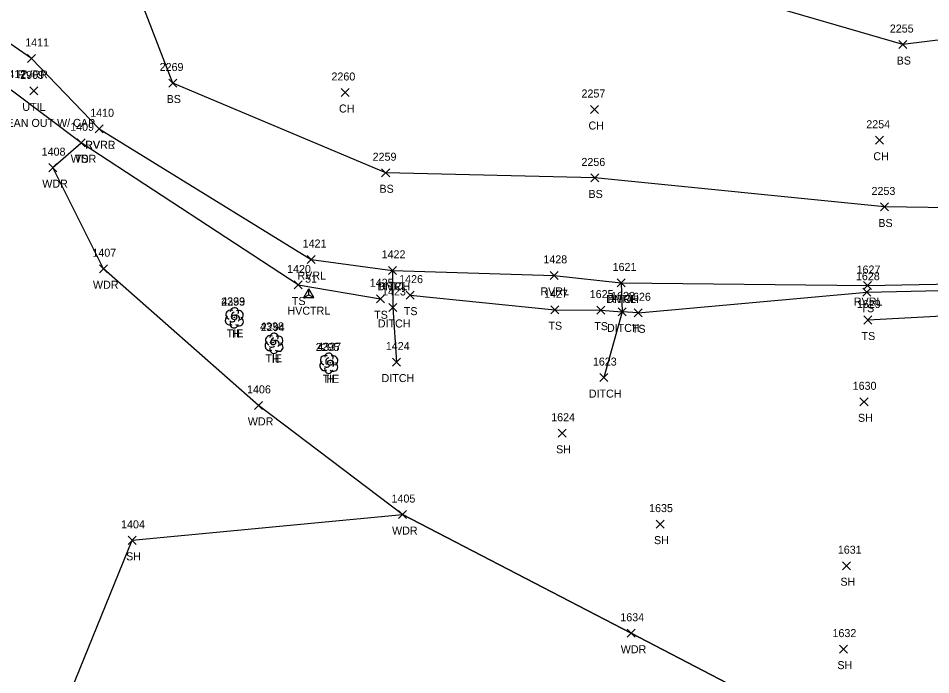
# Model space of a CAD drawing. Extents: x 1509053 to 1511576, y 400838 to 402572.
# Drawn here: x 1509874.8 to 1510102.6, y 401423.4 to 401587.4 of the extents above; entities that cross this region are included whole.
import ezdxf

# ---------------------------------------------------------------- set-up
doc = ezdxf.new("R2010")
doc.units = 0
for name, color, linetype in [('C_A', 7, 'Continuous'), ('C_I', 7, 'Continuous'), ('CBP', 7, 'Continuous'), ('CPSM', 7, 'Continuous'), ('D_A', 7, 'Continuous'), ('D_I', 7, 'Continuous'), ('D_TIC', 7, 'Continuous'), ('DD', 7, 'Continuous'), ('L_A', 7, 'Continuous'), ('L_I', 7, 'Continuous'), ('L_TIC', 7, 'Continuous'), ('LAWA', 7, 'Continuous'), ('LAWE', 7, 'Continuous'), ('LELB', 7, 'Continuous'), ('LSOGP', 7, 'Continuous'), ('LTD', 7, 'Continuous'), ('U_A', 7, 'Continuous'), ('U_C', 7, 'Continuous'), ('U_I', 7, 'Continuous'), ('UDEFAULT', 7, 'Continuous')]:
    doc.layers.add(name, color=color, linetype=linetype)

msp = doc.modelspace()

# ---------------------------------------------------------------- linework, layer by layer
at = {"layer": 'CBP'}
for centre, radius in [((1509928.72, 401512.65), 0.625), ((1509928.72, 401512.65), 0.0833), ((1509938.4, 401506.4), 0.625), ((1509938.4, 401506.4), 0.0833), ((1509952.68, 401501.31), 0.625), ((1509952.68, 401501.31), 0.0833)]:
    msp.add_circle(centre, radius, dxfattribs=at)
at = {"layer": 'CPSM'}
for p, q in [((1509946.04, 401517.59), (1509947.29, 401519.75)), ((1509946.04, 401517.59), (1509947.29, 401518.31)), ((1509948.54, 401517.59), (1509947.29, 401519.75)), ((1509947.29, 401518.31), (1509947.29, 401519.75)), ((1509947.29, 401518.31), (1509947.29, 401518.31)), ((1509947.29, 401518.31), (1509948.54, 401517.59)), ((1509946.04, 401517.59), (1509948.54, 401517.59))]:
    msp.add_line(p, q, dxfattribs=at)
at = {"layer": 'D_TIC'}
for points in [[(1509967.19, 401523.39), (1509969.19, 401525.39)], [(1509969.19, 401523.39), (1509967.19, 401525.39)], [(1510024.36, 401520.25), (1510026.36, 401522.25)], [(1510026.36, 401520.25), (1510024.36, 401522.25)], [(1509967.32, 401514.12), (1509969.32, 401516.12)], [(1509969.32, 401514.12), (1509967.32, 401516.12)], [(1510024.55, 401513.01), (1510026.55, 401515.01)], [(1510026.55, 401513.01), (1510024.55, 401515.01)], [(1509968.24, 401500.48), (1509970.24, 401502.48)], [(1509970.24, 401500.48), (1509968.24, 401502.48)], [(1510020.01, 401496.6), (1510022.01, 401498.6)], [(1510022.01, 401496.6), (1510020.01, 401498.6)]]:
    msp.add_lwpolyline(points, dxfattribs=at)
at = {"layer": 'DD'}
for points in [[(1509968.19, 401524.39), (1509968.32, 401515.12), (1509969.24, 401501.48)], [(1510025.36, 401521.25), (1510025.55, 401514.01), (1510021, 401497.6)]]:
    msp.add_lwpolyline(points, dxfattribs=at)
at = {"layer": 'L_TIC'}
for points in [[(1510094.68, 401579.81), (1510096.68, 401581.81)], [(1510096.68, 401579.81), (1510094.68, 401581.81)], [(1509877.05, 401576.33), (1509879.05, 401578.33)], [(1509879.05, 401576.33), (1509877.05, 401578.33)], [(1509912.37, 401570.2), (1509914.37, 401572.2)], [(1509914.37, 401570.2), (1509912.37, 401572.2)], [(1509955.36, 401567.83), (1509957.36, 401569.83)], [(1509957.36, 401567.83), (1509955.36, 401569.83)], [(1510017.68, 401563.58), (1510019.68, 401565.58)], [(1510019.68, 401563.58), (1510017.68, 401565.58)], [(1509893.93, 401558.76), (1509895.93, 401560.76)], [(1509895.93, 401558.76), (1509893.93, 401560.76)], [(1509893.93, 401558.76), (1509895.93, 401560.76)], [(1509895.93, 401558.76), (1509893.93, 401560.76)], [(1509889.5, 401555.27), (1509891.5, 401557.27)], [(1509891.5, 401555.27), (1509889.5, 401557.27)], [(1509889.5, 401555.27), (1509891.5, 401557.27)], [(1509891.5, 401555.27), (1509889.5, 401557.27)], [(1510088.8, 401555.89), (1510090.8, 401557.89)], [(1510090.8, 401555.89), (1510088.8, 401557.89)], [(1509882.37, 401549.05), (1509884.37, 401551.05)], [(1509884.37, 401549.05), (1509882.37, 401551.05)], [(1509965.51, 401547.78), (1509967.51, 401549.78)], [(1509967.51, 401547.78), (1509965.51, 401549.78)], [(1510017.72, 401546.48), (1510019.72, 401548.48)], [(1510019.72, 401546.48), (1510017.72, 401548.48)], [(1510090.11, 401539.24), (1510092.11, 401541.24)], [(1510092.11, 401539.24), (1510090.11, 401541.24)], [(1509946.91, 401526.1), (1509948.91, 401528.1)], [(1509948.91, 401526.1), (1509946.91, 401528.1)], [(1509895.04, 401523.81), (1509897.04, 401525.81)], [(1509897.04, 401523.81), (1509895.04, 401525.81)], [(1509967.19, 401523.39), (1509969.19, 401525.39)], [(1509969.19, 401523.39), (1509967.19, 401525.39)], [(1510007.59, 401522.14), (1510009.59, 401524.14)], [(1510009.59, 401522.14), (1510007.59, 401524.14)], [(1509943.67, 401519.74), (1509945.67, 401521.74)], [(1509945.67, 401519.74), (1509943.67, 401521.74)], [(1510024.36, 401520.25), (1510026.36, 401522.25)], [(1510026.36, 401520.25), (1510024.36, 401522.25)], [(1510085.86, 401519.59), (1510087.86, 401521.59)], [(1510087.86, 401519.59), (1510085.86, 401521.59)], [(1509964.23, 401516.3), (1509966.23, 401518.3)], [(1509966.23, 401516.3), (1509964.23, 401518.3)], [(1509971.63, 401517.2), (1509973.63, 401519.2)], [(1509973.63, 401517.2), (1509971.63, 401519.2)], [(1510085.69, 401517.94), (1510087.69, 401519.94)], [(1510087.69, 401517.94), (1510085.69, 401519.94)], [(1510007.75, 401513.56), (1510009.75, 401515.56)], [(1510009.75, 401513.56), (1510007.75, 401515.56)], [(1510019.21, 401513.46), (1510021.21, 401515.46)], [(1510021.21, 401513.46), (1510019.21, 401515.46)], [(1510028.58, 401512.79), (1510030.58, 401514.79)], [(1510030.58, 401512.79), (1510028.58, 401514.79)], [(1510085.94, 401510.99), (1510087.94, 401512.99)], [(1510087.94, 401510.99), (1510085.94, 401512.99)], [(1509933.72, 401489.66), (1509935.72, 401491.66)], [(1509935.72, 401489.66), (1509933.72, 401491.66)], [(1510084.97, 401490.55), (1510086.97, 401492.55)], [(1510086.97, 401490.55), (1510084.97, 401492.55)], [(1510009.59, 401482.69), (1510011.59, 401484.69)], [(1510011.59, 401482.69), (1510009.59, 401484.69)], [(1509969.74, 401462.38), (1509971.74, 401464.38)], [(1509971.74, 401462.38), (1509969.74, 401464.38)], [(1510034.04, 401459.99), (1510036.04, 401461.99)], [(1510036.04, 401459.99), (1510034.04, 401461.99)], [(1509902.2, 401455.94), (1509904.2, 401457.94)], [(1509904.2, 401455.94), (1509902.2, 401457.94)], [(1510080.6, 401449.6), (1510082.6, 401451.6)], [(1510082.6, 401449.6), (1510080.6, 401451.6)], [(1510026.85, 401432.72), (1510028.85, 401434.72)], [(1510028.85, 401432.72), (1510026.85, 401434.72)], [(1510079.84, 401428.76), (1510081.84, 401430.76)], [(1510081.84, 401428.76), (1510079.84, 401430.76)]]:
    msp.add_lwpolyline(points, dxfattribs=at)
at = {"layer": 'LAWA'}
for points in [[(1509970.74, 401463.37), (1509934.72, 401490.66), (1509896.04, 401524.8), (1509883.37, 401550.05), (1509890.5, 401556.27)], [(1510027.85, 401433.72), (1509970.74, 401463.37)], [(1510079.79, 401406.66), (1510027.85, 401433.72)]]:
    msp.add_lwpolyline(points, dxfattribs=at)
at = {"layer": 'LAWE'}
for points in [[(1509878.05, 401577.33), (1509864.78, 401586.49)], [(1509894.93, 401559.76), (1509878.05, 401577.33)], [(1509894.93, 401559.76), (1509947.91, 401527.1), (1509968.19, 401524.39), (1510008.59, 401523.14)], [(1510008.59, 401523.14), (1510025.36, 401521.25)], [(1510025.36, 401521.25), (1510086.86, 401520.59), (1510138.35, 401521.62), (1510193.64, 401519.6), (1510247.33, 401510.69), (1510296.94, 401491.77), (1510361.96, 401428.29)]]:
    msp.add_lwpolyline(points, dxfattribs=at)
at = {"layer": 'LELB'}
for points in [[(1510431.72, 401516.61), (1510341.14, 401547.81), (1510292.56, 401583.77), (1510226.42, 401599.28), (1510151.75, 401587.72), (1510095.68, 401580.81), (1510017.56, 401603.54), (1510015.48, 401644.92), (1509989.35, 401675.01), (1509940.27, 401707.21)], [(1510375.28, 401447.94), (1510312.66, 401505.77), (1510258.93, 401525.17), (1510195.12, 401538.28), (1510140.28, 401539.55), (1510091.11, 401540.23), (1510018.72, 401547.48), (1509966.51, 401548.78), (1509913.37, 401571.2), (1509893.6, 401622.33), (1509860.64, 401660.7)], [(1509890.5, 401556.27), (1509872.94, 401569.42)], [(1509944.67, 401520.74), (1509890.5, 401556.27)], [(1509944.67, 401520.74), (1509965.23, 401517.3)], [(1509972.63, 401518.2), (1510008.75, 401514.56)], [(1510029.58, 401513.79), (1510086.69, 401518.94), (1510138.27, 401520.07), (1510192.96, 401517.24), (1510244.62, 401507.02), (1510296.57, 401487.98), (1510358.53, 401426.13)], [(1510008.75, 401514.56), (1510020.21, 401514.46)], [(1510020.21, 401514.46), (1510025.55, 401514.01)], [(1510029.58, 401513.79), (1510025.55, 401514.01)], [(1510086.94, 401511.99), (1510137.93, 401514.77)]]:
    msp.add_lwpolyline(points, dxfattribs=at)
at = {"layer": 'LSOGP'}
msp.add_lwpolyline([(1509884.64, 401411.27), (1509903.2, 401456.94), (1509970.74, 401463.37), (1510027.85, 401433.72), (1510079.79, 401406.66)], dxfattribs=at)
at = {"layer": 'LTD'}
for p, q in [((1509928.69, 401512.58), (1509928.69, 401512.58)), ((1509928.69, 401512.58), (1509928.69, 401512.58)), ((1509938.6, 401506.22), (1509938.6, 401506.22)), ((1509938.6, 401506.22), (1509938.6, 401506.22)), ((1509952.28, 401501.25), (1509952.28, 401501.25)), ((1509952.28, 401501.25), (1509952.28, 401501.25))]:
    msp.add_line(p, q, dxfattribs=at)
for centre in [(1509928.74, 401514.01), (1509938.65, 401507.65), (1509952.33, 401502.68)]:
    msp.add_arc(centre, 1.05, 335.5272, 180.9563, dxfattribs=at)
for centre, major_axis, ratio, start_param, end_param in [((1509927.9, 401513.25), (1.21, -0.51), 0.895232, 1.570796, 4.712389), ((1509928.49, 401513.04), (-0.208, -0.792), 0.645439, 3.141593, 6.283185), ((1509929.74, 401513.16), (-1.14, -0.48), 0.949671, 1.570796, 4.712389), ((1509927.61, 401511.87), (0.58, -1.04), 0.959034, 3.141593, 6.283185), ((1509928.69, 401511.08), (0.26, 1.06), 0.942809, 1.570796, 4.712389), ((1509928.24, 401511.83), (-0.625, -0.083), 0.423636, 0, 3.141593), ((1509929.19, 401512.41), (-0.5, 0.667), 0.989748, 3.141593, 6.283185), ((1509929.69, 401511.75), (-1.09, 0.79), 0.841452, 1.570796, 4.712389), ((1509937.81, 401506.88), (1.21, -0.51), 0.895232, 1.570796, 4.712389), ((1509938.39, 401506.67), (-0.208, -0.792), 0.645439, 3.141593, 6.283185), ((1509939.1, 401506.05), (-0.5, 0.667), 0.989748, 3.141593, 6.283185), ((1509939.64, 401506.8), (-1.14, -0.48), 0.949671, 1.570796, 4.712389), ((1509937.52, 401505.51), (0.58, -1.04), 0.959034, 3.141593, 6.283185), ((1509938.6, 401504.72), (0.26, 1.06), 0.942809, 1.570796, 4.712389), ((1509938.14, 401505.47), (-0.625, -0.083), 0.423636, 0, 3.141593), ((1509939.6, 401505.38), (-1.09, 0.79), 0.841452, 1.570796, 4.712389), ((1509951.49, 401501.91), (1.21, -0.51), 0.895232, 1.570796, 4.712389), ((1509952.08, 401501.71), (-0.208, -0.792), 0.645439, 3.141593, 6.283185), ((1509953.33, 401501.83), (-1.14, -0.48), 0.949671, 1.570796, 4.712389), ((1509951.2, 401500.54), (0.58, -1.04), 0.959034, 3.141593, 6.283185), ((1509952.28, 401499.75), (0.26, 1.06), 0.942809, 1.570796, 4.712389), ((1509951.83, 401500.5), (-0.625, -0.083), 0.423636, 0, 3.141593), ((1509952.78, 401501.08), (-0.5, 0.667), 0.989748, 3.141593, 6.283185), ((1509953.28, 401500.41), (-1.09, 0.79), 0.841452, 1.570796, 4.712389)]:
    msp.add_ellipse(centre, major_axis=major_axis, ratio=ratio, start_param=start_param, end_param=end_param, dxfattribs=at)
at = {"layer": 'UDEFAULT'}
for points in [[(1509877.61, 401568.23), (1509879.61, 401570.23)], [(1509879.61, 401568.23), (1509877.61, 401570.23)]]:
    msp.add_lwpolyline(points, dxfattribs=at)

# ---------------------------------------------------------------- texts
at = {"layer": 'C_A'}
for s, p in [('HVCTRL', (1509941.98, 401513.31)), ('TIE', (1509926.8, 401507.65)), ('TIE', (1509936.48, 401501.4)), ('TIE', (1509950.76, 401496.31))]:
    msp.add_text(s, height=2, dxfattribs=at).set_placement(p)
at = {"layer": 'C_I'}
for s, p in [('51', (1509946.39, 401521.31)), ('4339', (1509925.45, 401515.65)), ('4338', (1509935.14, 401509.4)), ('4337', (1509949.42, 401504.31))]:
    msp.add_text(s, height=2, dxfattribs=at).set_placement(p)
at = {"layer": 'D_A'}
for p in [(1509964.43, 401519.39), (1510021.6, 401516.25), (1509964.55, 401510.12), (1510021.78, 401509.01), (1509965.48, 401496.48), (1510017.24, 401492.6)]:
    msp.add_text('DITCH', height=2, dxfattribs=at).set_placement(p)
at = {"layer": 'D_I'}
for s, p in [('1422', (1509965.5, 401527.39)), ('1621', (1510023.19, 401524.25)), ('1423', (1509965.62, 401518.12)), ('1622', (1510022.81, 401517.01)), ('1424', (1509966.55, 401504.48)), ('1623', (1510018.26, 401500.6))]:
    msp.add_text(s, height=2, dxfattribs=at).set_placement(p)
at = {"layer": 'L_A'}
for s, p in [('BS', (1510094.12, 401575.81)), ('RVRR', (1509874.56, 401572.33)), ('BS', (1509911.81, 401566.2)), ('CH', (1509954.85, 401563.83)), ('CH', (1510017.17, 401559.58)), ('RVRR', (1509891.44, 401554.76)), ('RVRL', (1509891.5, 401554.76)), ('WDR', (1509887.86, 401551.27)), ('TS', (1509888.91, 401551.27)), ('CH', (1510088.29, 401551.9)), ('WDR', (1509880.74, 401545.05)), ('BS', (1509964.95, 401543.78)), ('BS', (1510017.16, 401542.48)), ('BS', (1510089.55, 401535.23)), ('RVRL', (1509944.47, 401522.1)), ('WDR', (1509893.4, 401519.8)), ('RVRL', (1509964.76, 401519.39)), ('RVRL', (1510005.15, 401518.14)), ('RVRL', (1510021.93, 401516.25)), ('TS', (1509943.08, 401515.74)), ('RVRL', (1510083.43, 401515.59)), ('TS', (1510085.1, 401513.94)), ('TS', (1509963.64, 401512.3)), ('TS', (1509971.04, 401513.2)), ('TS', (1510007.16, 401509.56)), ('TS', (1510018.62, 401509.46)), ('H', (1509928.13, 401507.58)), ('TS', (1510027.99, 401508.79)), ('TS', (1510085.35, 401506.99)), ('H', (1509938.03, 401501.22)), ('H', (1509951.72, 401496.25)), ('SH', (1510084.46, 401486.55)), ('WDR', (1509932.08, 401485.66)), ('SH', (1510009.08, 401478.69)), ('WDR', (1509968.1, 401458.37)), ('SH', (1510033.53, 401455.99)), ('SH', (1509901.69, 401451.94)), ('SH', (1510080.09, 401445.6)), ('WDR', (1510025.22, 401428.72)), ('SH', (1510079.33, 401424.76))]:
    msp.add_text(s, height=2, dxfattribs=at).set_placement(p)
at = {"layer": 'L_I'}
for s, p in [('2255', (1510092.42, 401583.81)), ('1411', (1509876.49, 401580.33)), ('2269', (1509910.06, 401574.2)), ('1412', (1509870.81, 401572.42)), ('2260', (1509952.97, 401571.83)), ('2257', (1510015.42, 401567.58)), ('1410', (1509892.72, 401562.76)), ('1410', (1509892.72, 401562.76)), ('2254', (1510086.54, 401559.9)), ('1409', (1509887.72, 401559.27)), ('1409', (1509887.72, 401559.27)), ('1408', (1509880.6, 401553.05)), ('2259', (1509963.25, 401551.78)), ('2256', (1510015.4, 401550.48)), ('2253', (1510087.85, 401543.23)), ('1421', (1509945.78, 401530.1)), ('1407', (1509893.27, 401527.8)), ('1422', (1509965.5, 401527.39)), ('1428', (1510005.89, 401526.14)), ('1420', (1509941.89, 401523.74)), ('1621', (1510023.19, 401524.25)), ('1627', (1510084.12, 401523.59)), ('1426', (1509969.88, 401521.2)), ('1628', (1510083.95, 401521.94)), ('1425', (1509962.54, 401520.3)), ('1427', (1510006.06, 401517.56)), ('1625', (1510017.47, 401517.46)), ('1626', (1510026.79, 401516.79)), ('2293', (1509925.43, 401515.58)), ('1629', (1510084.19, 401514.99)), ('2294', (1509935.34, 401509.22)), ('2295', (1509949.02, 401504.25)), ('1406', (1509931.89, 401493.66)), ('1630', (1510083.14, 401494.55)), ('1624', (1510007.85, 401486.69)), ('1405', (1509967.97, 401466.38)), ('1635', (1510032.3, 401463.99)), ('1404', (1509900.43, 401459.94)), ('1631', (1510079.43, 401453.6)), ('1634', (1510025.11, 401436.72)), ('1632', (1510078.1, 401432.76))]:
    msp.add_text(s, height=2, dxfattribs=at).set_placement(p)
at = {"layer": 'U_A'}
msp.add_text('UTIL', height=2, dxfattribs=at).set_placement((1509875.77, 401564.23))
at = {"layer": 'U_C'}
msp.add_text('SEWER CLEAN OUT W/ CAP', height=2, dxfattribs=at).set_placement((1509857.84, 401560.23))
at = {"layer": 'U_I'}
msp.add_text('2909', height=2, dxfattribs=at).set_placement((1509875.26, 401572.23))

doc.saveas('drawing.dxf')
